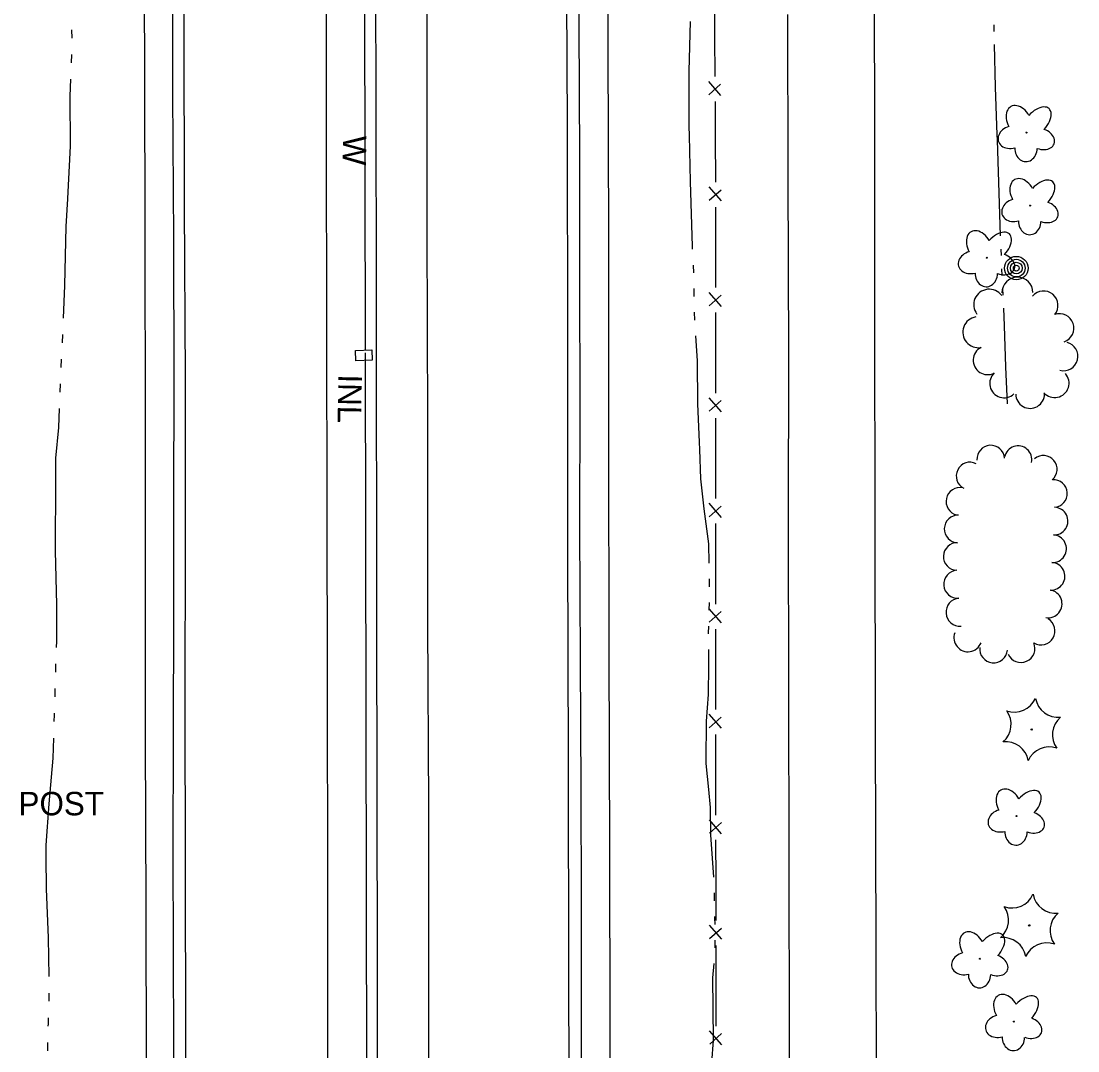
# Model space of a CAD drawing. Extents: x 589250 to 1188077, y 162953 to 363065.
# Drawn here: x 593953.2 to 594223.6, y 177537.7 to 177801.2 of the extents above; entities that cross this region are included whole.
import ezdxf

# ---------------------------------------------------------------- set-up
doc = ezdxf.new("R2010")
doc.units = 0
for name, color, linetype in [('E_DRN', 7, 'Continuous'), ('E_DRN_Pipe', 7, 'Continuous'), ('E_DRN_SS_UG', 7, 'Continuous'), ('E_DRN_Text', 7, 'Continuous'), ('E_FEN_P', 7, 'Continuous'), ('E_LAND_TreeLine_P', 7, 'Continuous'), ('E_LAND_Vegetation', 7, 'Continuous'), ('E_MISCPROP', 7, 'Continuous'), ('E_RDWY', 7, 'Continuous'), ('E_RDWY_Gravel', 7, 'Continuous'), ('E_WAL', 7, 'Continuous'), ('E_WAL_Text', 7, 'Continuous'), ('E_WTR_FlowLine', 7, 'Continuous')]:
    doc.layers.add(name, color=color, linetype=linetype)

msp = doc.modelspace()

# ---------------------------------------------------------------- linework, layer by layer
at = {"layer": 'E_DRN'}
for p, q in [((594038.73, 177716.87), (594042.95, 177717.04)), ((594038.83, 177714.27), (594038.73, 177716.87)), ((594042.95, 177717.04), (594043.06, 177714.44)), ((594043.06, 177714.44), (594038.83, 177714.27))]:
    msp.add_line(p, q, dxfattribs=at)
at = {"layer": 'E_DRN_Pipe'}
msp.add_line((594041.72, 177470.75), (594041.33, 177716.29), dxfattribs=at)
for points in [[(593991.6, 177869), (593991.91, 177805.87), (593991.97, 177782.53), (593992.19, 177745.63), (593992.29, 177709.08), (593992.21, 177678.26), (593992.19, 177649.13), (593992.11, 177619.16), (593992.04, 177587.6), (593992.07, 177564.45), (593992.2, 177537.81), (593992.37, 177507.36), (593992.31, 177472.51), (593992.47, 177440.45), (593992.56, 177410.05), (593992.48, 177381.72), (593992.49, 177372)], [(594095.54, 177869.16), (594095.95, 177799.97), (594096.06, 177766.36), (594096.13, 177733.27), (594096.2, 177704.46), (594096.1, 177671.52), (594096.26, 177637.8), (594096.41, 177604.79), (594096.5, 177575.91), (594096.53, 177544.73), (594096.62, 177515.38), (594096.68, 177487.25), (594096.66, 177451.16), (594096.62, 177419.79), (594096.79, 177388.55), (594096.81, 177372.17)]]:
    msp.add_lwpolyline(points, dxfattribs=at)
at = {"layer": 'E_DRN_SS_UG'}
msp.add_line((594041.33, 177717.12), (594040.94, 177964.54), dxfattribs=at)
at = {"layer": 'E_FEN_P'}
for p, q in [((594130.76, 177797.28), (594130.69, 177807.59)), ((594130.82, 177786.98), (594130.76, 177797.28)), ((594132.29, 177782.19), (594129.15, 177785.76)), ((594129.17, 177782.34), (594132.21, 177785.06)), ((594130.92, 177770.29), (594130.86, 177780.6)), ((594130.98, 177761.33), (594130.92, 177770.29)), ((594130.98, 177759.99), (594130.98, 177761.33)), ((594132.42, 177755.19), (594129.3, 177758.78)), ((594129.3, 177755.36), (594132.36, 177758.06)), ((594130.98, 177743.3), (594130.98, 177753.61)), ((594130.98, 177733), (594130.98, 177743.3)), ((594132.42, 177728.2), (594129.3, 177731.79)), ((594129.3, 177728.37), (594132.36, 177731.07)), ((594130.98, 177716.31), (594130.98, 177726.62)), ((594130.98, 177706.01), (594130.98, 177716.31)), ((594132.42, 177701.21), (594129.29, 177704.8)), ((594129.29, 177701.38), (594132.35, 177704.08)), ((594130.97, 177689.32), (594130.98, 177699.63)), ((594130.97, 177679.02), (594130.97, 177689.32)), ((594132.42, 177674.22), (594129.29, 177677.81)), ((594129.29, 177674.39), (594132.35, 177677.09)), ((594130.97, 177662.33), (594130.97, 177672.64)), ((594130.97, 177652.03), (594130.97, 177662.33)), ((594132.41, 177647.23), (594129.29, 177650.82)), ((594129.29, 177647.4), (594132.35, 177650.1)), ((594130.97, 177635.34), (594130.97, 177645.65)), ((594130.97, 177626.49), (594130.97, 177635.34)), ((594130.97, 177625.04), (594130.97, 177626.49)), ((594132.42, 177620.25), (594129.29, 177623.83)), ((594129.3, 177620.41), (594132.35, 177623.11)), ((594130.99, 177608.35), (594130.98, 177618.66)), ((594131.01, 177598.05), (594130.99, 177608.35)), ((594132.46, 177593.26), (594129.32, 177596.84)), ((594129.33, 177593.42), (594132.39, 177596.12)), ((594131.03, 177581.36), (594131.01, 177591.67)), ((594131.04, 177571.06), (594131.03, 177581.36)), ((594132.49, 177566.27), (594129.36, 177569.85)), ((594129.36, 177566.43), (594132.42, 177569.13)), ((594131.06, 177554.37), (594131.05, 177564.68)), ((594131.07, 177544.07), (594131.06, 177554.37)), ((594132.52, 177539.28), (594129.39, 177542.86)), ((594129.4, 177539.44), (594132.46, 177542.14))]:
    msp.add_line(p, q, dxfattribs=at)
at = {"layer": 'E_LAND_TreeLine_P'}
for centre, radius, start, end in [((594208.17, 177731.68), 3.97, 0.4731, 180.4731), ((594200.95, 177728.62), 3.97, 36.8574, 216.8574), ((594214.87, 177728.45), 3.68, 320.3722, 140.3722), ((594218.92, 177722.65), 3.68, 288.908, 108.908), ((594198.16, 177721.6), 3.97, 99.9374, 279.9374), ((594219.95, 177715.42), 3.68, 255.7967, 75.7967), ((594200.52, 177714.41), 3.68, 117.0381, 297.0381), ((594204.75, 177708.49), 3.68, 132.8705, 312.8705), ((594217.7, 177708.56), 3.68, 221.659, 41.659), ((594211.4, 177705.78), 3.68, 180.4731, 0.4731), ((594201.33, 177689.13), 3.53, 3.8395, 183.8395), ((594208.33, 177688.98), 3.53, 348.4969, 168.4969), ((594196.03, 177684.8), 3.53, 63.2177, 243.2177), ((594214.8, 177686.52), 3.53, 309.7625, 129.7625), ((594217.38, 177680.31), 3.53, 273.9067, 93.9067), ((594193.42, 177678.29), 3.53, 77.6688, 257.6688), ((594192.98, 177671.26), 3.53, 88.0695, 268.0695), ((594217.55, 177673.26), 3.53, 266.8927, 86.8927), ((594217.17, 177666.2), 3.53, 266.8927, 86.8927), ((594192.74, 177664.2), 3.53, 88.0695, 268.0695), ((594216.79, 177659.15), 3.53, 266.8927, 86.8927), ((594192.89, 177657.1), 3.58, 94.4094, 274.4094), ((594193.45, 177649.95), 3.58, 94.4094, 274.4094), ((594216, 177652.09), 3.58, 260.7455, 80.7455), ((594214.2, 177645.17), 3.58, 239.5093, 59.5093), ((594195.49, 177643.41), 3.58, 159.2226, 339.2226), ((594202.06, 177640.6), 3.58, 174.4641, 354.4641), ((594209.07, 177640.67), 3.58, 203.9018, 23.9018)]:
    msp.add_arc(centre, radius, start, end, dxfattribs=at)
at = {"layer": 'E_LAND_Vegetation'}
for centre, radius in [((594210.47, 177772.67), 0.128), ((594211.41, 177753.98), 0.128), ((594200.3, 177740.65), 0.128), ((594211.83, 177619.94), 0.167), ((594207.91, 177597.8), 0.128), ((594211.2, 177569.81), 0.167), ((594198.57, 177561.28), 0.128), ((594207.24, 177545.23), 0.128)]:
    msp.add_circle(centre, radius, dxfattribs=at)
for centre, radius, start, end in [((594207.39, 177630.3), 5.9, 250.3228, 336.0877), ((594218.59, 177628.97), 5.91, 190.3625, 276.0386), ((594200.64, 177621.27), 5.9, 310.3228, 36.0877), ((594223.03, 177618.6), 5.9, 130.3228, 216.0877), ((594205.13, 177610.94), 5.9, 10.3181, 96.0831), ((594216.28, 177609.57), 5.9, 70.3228, 156.0877), ((594206.75, 177580.18), 5.9, 250.3228, 336.0877), ((594217.96, 177578.85), 5.91, 190.3625, 276.0386), ((594200, 177571.15), 5.9, 310.3228, 36.0877), ((594222.39, 177568.48), 5.9, 130.3228, 216.0877), ((594204.49, 177560.82), 5.9, 10.3181, 96.0831), ((594215.64, 177559.45), 5.9, 70.3228, 156.0877)]:
    msp.add_arc(centre, radius, start, end, dxfattribs=at)
for centre, major_axis, ratio in [((594208.55, 177775.63), (2.06, -3.69), 0.691916), ((594213.06, 177775.28), (-3.2, -3.51), 0.560249), ((594206.75, 177771.48), (3.48, 0.96), 0.782863), ((594214.14, 177771.06), (-3.4, 1.25), 0.716896), ((594210.37, 177768.69), (0.08, 3.45), 0.832022), ((594209.49, 177756.94), (2.06, -3.69), 0.691916), ((594214, 177756.59), (-3.2, -3.51), 0.560249), ((594207.69, 177752.79), (3.48, 0.96), 0.782863), ((594215.09, 177752.37), (-3.4, 1.25), 0.716896), ((594198.38, 177743.61), (2.06, -3.69), 0.691916), ((594211.32, 177749.99), (0.08, 3.45), 0.832022), ((594202.89, 177743.26), (-3.2, -3.51), 0.560249), ((594196.58, 177739.46), (3.48, 0.96), 0.782863), ((594203.97, 177739.04), (-3.4, 1.25), 0.716896), ((594200.2, 177736.67), (0.08, 3.45), 0.832022), ((594205.99, 177600.76), (2.06, -3.69), 0.691916), ((594210.5, 177600.41), (-3.2, -3.51), 0.560249), ((594204.19, 177596.61), (3.48, 0.96), 0.782863), ((594211.59, 177596.19), (-3.4, 1.25), 0.716896), ((594207.81, 177593.81), (0.08, 3.45), 0.832022), ((594196.65, 177564.24), (2.06, -3.69), 0.691916), ((594201.16, 177563.89), (-3.2, -3.51), 0.560249), ((594194.85, 177560.09), (3.48, 0.96), 0.782863), ((594202.24, 177559.67), (-3.4, 1.25), 0.716896), ((594198.47, 177557.3), (0.08, 3.45), 0.832022), ((594205.32, 177548.19), (2.06, -3.69), 0.691916), ((594209.83, 177547.84), (-3.2, -3.51), 0.560249), ((594203.52, 177544.04), (3.48, 0.96), 0.782863), ((594210.91, 177543.62), (-3.4, 1.25), 0.716896), ((594207.14, 177541.24), (0.08, 3.45), 0.832022)]:
    msp.add_ellipse(centre, major_axis=major_axis, ratio=ratio, start_param=1.570796, end_param=4.712389, dxfattribs=at)
at = {"layer": 'E_MISCPROP'}
for radius in [3, 2.25, 1.5, 0.75]:
    msp.add_circle((594207.87, 177737.99), radius, dxfattribs=at)
at = {"layer": 'E_RDWY'}
for p, q in [((594057.1, 177797.64), (594056.95, 177849.67)), ((593994.93, 177800), (593994.87, 177841.48)), ((594031.23, 177828.45), (594031.27, 177773.03)), ((594092.65, 177827.87), (594092.89, 177774.32)), ((594171.47, 177821.47), (594171.58, 177773.68)), ((594149.45, 177761.56), (594149.39, 177802.86)), ((593995.02, 177754.05), (593994.93, 177800)), ((594057.14, 177747.57), (594057.1, 177797.64)), ((594031.27, 177773.03), (594031.34, 177720.99)), ((594092.89, 177774.32), (594092.98, 177718.67)), ((594171.58, 177773.68), (594171.6, 177723.44)), ((594149.63, 177715.75), (594149.45, 177761.56)), ((593995.22, 177709.85), (593995.02, 177754.05)), ((594057.25, 177698.74), (594057.14, 177747.57)), ((594171.6, 177723.44), (594171.67, 177674.21)), ((594031.34, 177720.99), (594031.41, 177677.17)), ((594092.98, 177718.67), (594093.04, 177665.92)), ((594149.59, 177672.95), (594149.63, 177715.75)), ((593995.3, 177667.32), (593995.22, 177709.85)), ((594057.31, 177647.19), (594057.25, 177698.74)), ((594031.41, 177677.17), (594031.49, 177631.39)), ((594149.66, 177630.73), (594149.59, 177672.95)), ((594171.67, 177674.21), (594171.76, 177620.03)), ((593995.21, 177628.14), (593995.3, 177667.32)), ((594093.04, 177665.92), (594093.16, 177612.28)), ((594057.49, 177600.21), (594057.31, 177647.19)), ((594031.49, 177631.39), (594031.56, 177580.68)), ((594149.76, 177585.67), (594149.66, 177630.73)), ((593995.24, 177583.15), (593995.21, 177628.14)), ((594171.76, 177620.03), (594171.94, 177564.01)), ((594093.16, 177612.28), (594093.25, 177556.38)), ((594057.54, 177544.35), (594057.49, 177600.21)), ((594149.81, 177541.68), (594149.76, 177585.67)), ((593995.31, 177542.68), (593995.24, 177583.15)), ((594031.56, 177580.68), (594031.64, 177525.84)), ((594171.94, 177564.01), (594172.03, 177528.61)), ((594093.25, 177556.38), (594093.42, 177501)), ((593995.53, 177500.27), (593995.31, 177542.68)), ((594057.63, 177499.42), (594057.54, 177544.35)), ((594149.8, 177502.74), (594149.81, 177541.68))]:
    msp.add_line(p, q, dxfattribs=at)
at = {"layer": 'E_RDWY_Gravel'}
for p, q in [((594103.3, 177844.01), (594103.37, 177794.63)), ((593984.82, 177789.08), (593984.79, 177830.14)), ((594103.37, 177794.63), (594103.5, 177746.44)), ((593984.97, 177746), (593984.82, 177789.08)), ((593985.03, 177698.24), (593984.97, 177746)), ((594103.5, 177746.44), (594103.5, 177693.75)), ((593985.04, 177654.33), (593985.03, 177698.24)), ((594103.5, 177693.75), (594103.62, 177639.83)), ((593985.04, 177617.63), (593985.04, 177654.33)), ((594103.62, 177639.83), (594103.73, 177589.24)), ((593985.16, 177574.85), (593985.04, 177617.63)), ((594103.73, 177589.24), (594103.82, 177543.98)), ((593985.26, 177533.67), (593985.16, 177574.85)), ((594103.82, 177543.98), (594103.96, 177498.97))]:
    msp.add_line(p, q, dxfattribs=at)
at = {"layer": 'E_WAL'}
for p, q in [((594044.02, 177783.7), (594043.93, 177838.59)), ((594044.12, 177728.63), (594044.02, 177783.7)), ((594044.19, 177648.6), (594044.12, 177728.63)), ((594044.42, 177558.76), (594044.19, 177648.6)), ((594044.43, 177501.39), (594044.42, 177558.76))]:
    msp.add_line(p, q, dxfattribs=at)
at = {"layer": 'E_WTR_FlowLine'}
for p, q in [((594124.18, 177788.36), (594124.49, 177801.12)), ((594202.1, 177800.23), (594202.11, 177798.54)), ((593966.11, 177798.95), (593966.13, 177796.84)), ((594202.18, 177795.17), (594202.43, 177784.25)), ((593966.07, 177792.62), (593965.99, 177790.52)), ((594124.18, 177774.25), (594124.18, 177788.36)), ((593965.85, 177786.3), (593965.7, 177782)), ((594202.43, 177784.25), (594202.92, 177772.12)), ((593965.7, 177782), (593965.73, 177769.18)), ((594124.23, 177771.96), (594124.18, 177774.25)), ((594202.92, 177772.12), (594202.96, 177770.71)), ((594124.49, 177760.11), (594124.23, 177771.96)), ((594202.96, 177770.71), (594203.46, 177754.54)), ((593965.73, 177769.18), (593965.02, 177755.76)), ((594124.99, 177743.55), (594124.49, 177760.11)), ((593965.02, 177755.75), (593964.64, 177748.64)), ((594203.46, 177754.54), (594203.78, 177746.25)), ((593964.64, 177748.64), (593964.3, 177733.51)), ((594125.02, 177742.8), (594124.99, 177743.55)), ((594203.91, 177742.88), (594203.97, 177741.19)), ((594125.33, 177736.77), (594125.23, 177738.78)), ((594204.1, 177737.82), (594204.16, 177736.13)), ((593964.3, 177733.51), (593963.94, 177725.21)), ((594125.43, 177730.74), (594125.41, 177732.75)), ((594204.32, 177732.76), (594204.41, 177731.08)), ((594125.61, 177724.71), (594125.48, 177726.71)), ((594204.57, 177727.71), (594204.79, 177723.21)), ((593963.75, 177721), (593963.66, 177718.89)), ((594204.79, 177723.21), (594205.11, 177712.7)), ((594126.25, 177714.27), (594125.86, 177720.69)), ((593963.48, 177714.68), (593963.38, 177712.57)), ((594126.39, 177703.29), (594126.25, 177714.27)), ((594205.11, 177712.7), (594205.51, 177703.25)), ((593963.2, 177708.36), (593963.11, 177706.25)), ((593962.93, 177702.04), (593962.72, 177697.17)), ((594126.82, 177693.49), (594126.39, 177703.29)), ((593962.72, 177697.17), (593962.03, 177689.38)), ((594126.88, 177691.54), (594126.82, 177693.49)), ((594127.1, 177684.08), (594126.88, 177691.54)), ((593962.03, 177689.38), (593961.96, 177677.85)), ((594127.99, 177676.38), (594127.1, 177684.08)), ((593961.96, 177677.85), (593961.94, 177671.51)), ((594129.17, 177667.42), (594127.99, 177676.38)), ((593961.94, 177671.51), (593961.93, 177665.66)), ((594129.28, 177662.51), (594129.17, 177667.42)), ((593961.93, 177665.66), (593962.25, 177651.84)), ((594129.34, 177656.47), (594129.32, 177658.48)), ((593962.25, 177651.84), (593962.21, 177642.54)), ((594129.28, 177650.44), (594129.34, 177652.45)), ((594129.12, 177644.58), (594129.17, 177646.42)), ((593962.21, 177642.54), (593962.16, 177640.94)), ((594129.12, 177644.41), (594129.12, 177644.58)), ((594129.19, 177636.24), (594129.16, 177640.38)), ((593962.03, 177636.73), (593961.97, 177634.62)), ((594129.09, 177628.92), (594129.19, 177636.24)), ((593961.85, 177630.41), (593961.79, 177628.3)), ((594128.6, 177622.08), (594129.09, 177628.92)), ((593961.65, 177623.68), (593961.6, 177621.98)), ((593961.66, 177624.09), (593961.65, 177623.68)), ((594128.48, 177611.81), (594128.6, 177622.08)), ((593961.47, 177617.76), (593961.32, 177612.58)), ((593961.32, 177612.58), (593960.29, 177600.92)), ((594128.54, 177611.23), (594128.48, 177611.81)), ((594129.18, 177604.58), (594128.54, 177611.23)), ((594129.61, 177600), (594129.18, 177604.58)), ((593960.29, 177600.92), (593959.54, 177590.31)), ((594129.71, 177593), (594129.61, 177600)), ((594130.5, 177582.15), (594129.71, 177593)), ((593959.54, 177590.31), (593959.56, 177587.27)), ((593959.56, 177587.27), (593959.63, 177579.21)), ((593959.63, 177579.21), (593960.15, 177566.61)), ((594130.66, 177576.12), (594130.62, 177578.13)), ((594130.75, 177571.79), (594130.75, 177572.1)), ((594130.77, 177570.08), (594130.75, 177571.79)), ((593960.15, 177566.61), (593960.26, 177556.72)), ((594130.82, 177564.05), (594130.8, 177566.06)), ((594130.25, 177556.37), (594130.52, 177560.04)), ((594130.31, 177548.66), (594130.25, 177556.37)), ((593960.31, 177551.99), (593960.26, 177550.4)), ((593960.31, 177552.5), (593960.31, 177551.99)), ((594130.38, 177540.4), (594130.31, 177548.66)), ((593960.13, 177546.18), (593960.08, 177544.61)), ((593960.08, 177544.61), (593960.07, 177544.07)), ((593959.98, 177539.86), (593959.93, 177537.75)), ((594129.95, 177534.71), (594130.38, 177540.4))]:
    msp.add_line(p, q, dxfattribs=at)

# ---------------------------------------------------------------- texts
at = {"layer": 'E_DRN_Text'}
msp.add_text('INL', height=6, rotation=268.7939, dxfattribs=at).set_placement((594034.43, 177710.85))
at = {"layer": 'E_MISCPROP'}
msp.add_text('POST', height=6, dxfattribs=at).set_placement((593952.54, 177597.98))
at = {"layer": 'E_WAL_Text'}
msp.add_text('W', height=6, rotation=268.7939, dxfattribs=at).set_placement((594035.58, 177771.94))

doc.saveas('drawing.dxf')
